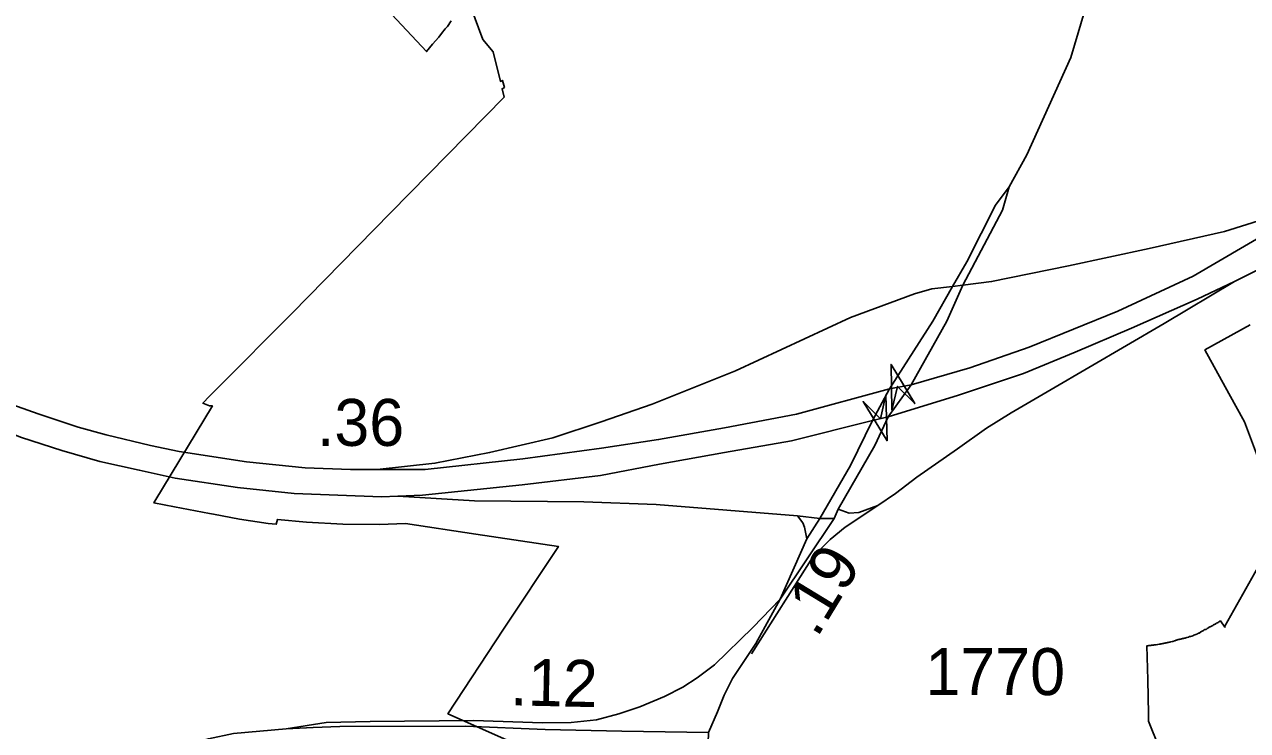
# Model space of a CAD drawing. Extents: x 2220236 to 2384410, y 720751 to 894131.
# Drawn here: x 2312087 to 2315343, y 810034 to 811914 of the extents above; entities that cross this region are included whole.
import ezdxf

# ---------------------------------------------------------------- set-up
doc = ezdxf.new("R2010")
doc.units = 0
doc.layers.add('Default', color=7, linetype='Continuous')

msp = doc.modelspace()

# ---------------------------------------------------------------- linework, layer by layer
at = {"layer": 'Default'}
for points in [[(2314646, 813803.9), (2314670.2, 813725.3), (2314780.2, 813359.4), (2314909.5, 812905.7), (2314957.1, 812682.5), (2314976.4, 812495.1), (2314973.4, 812316.6), (2314949.7, 812114.3), (2314918.4, 811981.9), (2314872.4, 811825.8), (2314754.9, 811566.9), (2314708.1, 811481.6)], [(2313025.4, 810729.5), (2312954.9, 810729.5), (2312833.5, 810733.5), (2312677.9, 810749.6), (2312498.7, 810776.7), (2312422.4, 810792.7), (2312303.9, 810821.9), (2312229.7, 810842), (2312123.3, 810877.1), (2311996.8, 810921.3), (2311892.4, 810968.5), (2311777.9, 811020.7), (2311608.3, 811114.2), (2311429.6, 811219.6), (2311275, 811331.1), (2311042.1, 811494.8), (2310754.1, 811696.4), (2310566.8, 811834.3), (2310423.3, 811937.8), (2309869.6, 812332.5)], [(2312880, 812138.6), (2313157.2, 811841.9), (2313172.8, 811861.4), (2313190, 811880.4), (2313196.5, 811889.8), (2313206.8, 811901.9), (2313213.2, 811908.8), (2313222.8, 811923.2)], [(2312880, 812138.6), (2313157.2, 811841.9), (2313172.8, 811861.4), (2313190, 811880.4), (2313196.5, 811889.8), (2313206.8, 811901.9), (2313213.2, 811908.8), (2313222.8, 811923.2)], [(2313254.5, 812016), (2313307, 811874), (2313334.2, 811840.7), (2313353.5, 811762.2), (2313359, 811765.1), (2313364.2, 811746.2), (2313358.2, 811743), (2313363.8, 811720.6), (2313061.5, 811413.6), (2312798.5, 811144.6), (2312600.5, 810945.6), (2312578.8, 810924.4), (2312561.8, 810905.6), (2312578.8, 810898.4), (2312586.8, 810898.6), (2312433.8, 810644.7), (2312431.2, 810640.4), (2312486.2, 810629.8), (2312578.8, 810612.1), (2312590, 810610), (2312659.2, 810596.9), (2312735.2, 810585.6), (2312757, 810583.4), (2312759.8, 810596.3), (2312837.2, 810588.8), (2312934.2, 810583.5), (2313031.5, 810582.9), (2313101.2, 810585.6), (2313287.8, 810557.1), (2313508.2, 810524.6), (2313362.2, 810303.8), (2313214, 810079), (2313290.2, 810045.1), (2313558.5, 809925.2)], [(2313254.5, 812016), (2313307, 811874), (2313334.2, 811840.7), (2313353.5, 811762.2), (2313359, 811765.1), (2313364.2, 811746.2), (2313358.2, 811743), (2313363.8, 811720.6), (2313061.5, 811413.6), (2312798.5, 811144.6), (2312600.5, 810945.6), (2312578.8, 810924.4), (2312561.8, 810905.6), (2312578.8, 810898.4), (2312586.8, 810898.6), (2312433.8, 810644.7), (2312431.2, 810640.4), (2312486.2, 810629.8), (2312578.8, 810612.1), (2312590, 810610), (2312659.2, 810596.9), (2312735.2, 810585.6), (2312757, 810583.4), (2312759.8, 810596.3), (2312837.2, 810588.8), (2312934.2, 810583.5), (2313031.5, 810582.9), (2313101.2, 810585.6), (2313287.8, 810557.1), (2313508.2, 810524.6), (2313362.2, 810303.8), (2313214, 810079), (2313290.2, 810045.1), (2313558.5, 809925.2)], [(2315308.1, 811230), (2315463.3, 811307.6), (2315678.7, 811425.8), (2315893.2, 811555), (2316019.6, 811620.7), (2316298.6, 811764.4), (2316431, 811823), (2316584.7, 811885.8), (2316756.5, 811944.4)], [(2310362, 811904.6), (2310531.7, 811780.1), (2310719.4, 811644.5), (2310986.4, 811450.6), (2311229.8, 811273.9), (2311393.5, 811162.4), (2311568.1, 811052.9), (2311726.7, 810969.5), (2311855.2, 810903.2), (2311973.7, 810855), (2312079.1, 810814.8), (2312186.5, 810779.7), (2312286.9, 810750.6), (2312392.3, 810727.5), (2312487.6, 810706.4), (2312653.8, 810681.3), (2312804.4, 810665.2), (2313037.2, 810656.1), (2313080.7, 810658)], [(2314708.1, 811481.6), (2314671.2, 811432.8), (2314594.9, 811282), (2314557.6, 811216.5)], [(2314584.8, 811219.7), (2314690.4, 811419.9), (2314708.1, 811481.6)], [(2315550.2, 811447.3), (2315402.6, 811363.4), (2315198.3, 811244.2), (2314996.9, 811150.8), (2314760.9, 811055.2), (2314603.5, 810999.8), (2314446.7, 810954.9)], [(2315550.2, 811447.3), (2315281.1, 811362.8), (2315080.5, 811317.1), (2314865.9, 811271.4), (2314661.2, 811229.6), (2314584.8, 811219.7)], [(2314557.6, 811216.5), (2314502.2, 811209.9), (2314456.1, 811196.6), (2314285.2, 811134.1), (2313979.7, 810992), (2313757.5, 810903.5), (2313622.2, 810855.9), (2313492.9, 810813.3), (2313324.9, 810774.1), (2313179.2, 810745.8), (2313025.4, 810729.5)], [(2314253, 810623.4), (2314282, 810612.8), (2314307.9, 810614.4), (2314358.6, 810633.4), (2314405, 810665.1), (2314462.1, 810708.7), (2314570.6, 810784.5), (2314647.9, 810839.6), (2314713.3, 810879.7), (2314819.7, 810942.2), (2315120.6, 811117.7), (2315308.1, 811230)], [(2314386.1, 810869.5), (2314572.9, 810926.9), (2314746.6, 810984.5), (2314883.7, 811041.1), (2315034, 811105), (2315208.3, 811182.5), (2315308.1, 811230)], [(2314557.6, 811216.5), (2314504.8, 811123.7), (2314389.3, 810944.1)], [(2314446.7, 810954.9), (2314541.8, 811124.3), (2314584.8, 811219.7)], [(2314584.8, 811219.7), (2314557.6, 811216.5)], [(2315374.5, 810749.2), (2315334.5, 810855.9), (2315293, 810931.4), (2315229.2, 811047.7), (2315349.8, 811114.3)], [(2315374.5, 810749.2), (2315334.5, 810855.9), (2315293, 810931.4), (2315229.2, 811047.7), (2315349.8, 811114.3)], [(2314389.3, 810944.1), (2314141.5, 810876.1), (2313950.2, 810840.4), (2313774.6, 810808.7), (2313622.5, 810785.7), (2313413.7, 810757.6), (2313153.7, 810729.5), (2313025.4, 810729.5)], [(2314389.3, 810944.1), (2314344.4, 810859.4)], [(2314386.1, 810869.5), (2314446.7, 810954.9)], [(2314446.7, 810954.9), (2314389.3, 810944.1)], [(2313080.7, 810658), (2313146.4, 810660.8), (2313411.7, 810688.3), (2313620, 810713.4), (2313777.6, 810743.5), (2313950.2, 810774.3), (2314128.4, 810805.8), (2314344.4, 810859.4)], [(2314098.8, 810383.7), (2314241.8, 810598.9), (2314253, 810623.4), (2314350.8, 810792.8), (2314386.1, 810869.5)], [(2314344.4, 810859.4), (2314285.9, 810740.2), (2314204.3, 810598.7), (2314169.3, 810544.2), (2314098.8, 810383.7)], [(2314344.4, 810859.4), (2314386.1, 810869.5)], [(2313080.7, 810658), (2313284.7, 810646.2), (2313575.6, 810642.9), (2313767.9, 810635.8), (2314144.5, 810605.9), (2314204.3, 810598.7)], [(2315135.5, 809918.1), (2315079, 810059.1), (2315078.8, 810079), (2315076.8, 810169.5), (2315074.8, 810259.8), (2315077.8, 810260.1), (2315079.2, 810260.2), (2315080.8, 810260.4), (2315082.2, 810260.6), (2315083.8, 810260.8), (2315085, 810260.9), (2315086.5, 810261.1), (2315088, 810261.2), (2315089.5, 810261.4), (2315091, 810261.6), (2315092.5, 810261.8), (2315094, 810262), (2315095.5, 810262.2), (2315097, 810262.4), (2315098.5, 810262.6), (2315099.8, 810262.8), (2315102.8, 810263.3), (2315104.2, 810263.5), (2315107.2, 810264), (2315110.2, 810264.5), (2315111.5, 810264.8), (2315113, 810265), (2315114.5, 810265.3), (2315117.5, 810265.8), (2315119, 810266.1), (2315120.5, 810266.4), (2315121.8, 810266.7), (2315123.2, 810267), (2315124.8, 810267.3), (2315126.2, 810267.6), (2315127.8, 810267.9), (2315129.2, 810268.2), (2315130.5, 810268.6), (2315132, 810268.9), (2315133.5, 810269.2), (2315135, 810269.6), (2315136.5, 810269.9), (2315137.8, 810270.2), (2315142.2, 810271.3), (2315143.5, 810271.6), (2315148, 810272.8), (2315149.2, 810273.1), (2315150.8, 810273.6), (2315152, 810274.9), (2315153.2, 810275.2), (2315155, 810275.6), (2315156, 810275.8), (2315157.8, 810276.2), (2315159, 810276.5), (2315160.8, 810276.9), (2315162, 810277.2), (2315163.5, 810277.6), (2315165, 810277.9), (2315166.5, 810278.2), (2315167.8, 810278.5), (2315169.5, 810278.9), (2315170.8, 810279.2), (2315172.2, 810279.6), (2315173.8, 810279.9), (2315175.2, 810280.2), (2315176.5, 810280.5), (2315178.2, 810280.9), (2315181, 810281.6), (2315185.2, 810282.5), (2315188, 810284.2), (2315191.2, 810284.4), (2315194, 810285.4), (2315197, 810286.6), (2315199.8, 810287.7), (2315202.5, 810288.8), (2315205.2, 810289.9), (2315209.8, 810291.7), (2315212.2, 810293.1), (2315213.5, 810293.9), (2315217.2, 810296), (2315218.5, 810296.8), (2315219.8, 810297.5), (2315221.2, 810298.3), (2315222.2, 810298.9), (2315224, 810299.9), (2315225, 810300.4), (2315226.5, 810301.3), (2315227.5, 810301.9), (2315229, 810302.8), (2315231, 810303.4), (2315232.2, 810303.5), (2315233.2, 810304.2), (2315234.5, 810305.2), (2315235.5, 810306), (2315237, 810307), (2315239.5, 810308.9), (2315240.2, 810309.5), (2315241.8, 810310.7), (2315243.2, 810310.4), (2315244.5, 810311.1), (2315245.8, 810311.8), (2315247.2, 810312.5), (2315248.5, 810313.2), (2315249.8, 810313.9), (2315251, 810314.6), (2315252.2, 810315.4), (2315253.8, 810316.1), (2315255, 810316.9), (2315256.2, 810317.6), (2315257.5, 810318.4), (2315258.8, 810319.1), (2315260, 810319.9), (2315261.2, 810320.6), (2315262.8, 810321.4), (2315264, 810322.2), (2315265.2, 810322.9), (2315266.5, 810323.8), (2315267.8, 810324.5), (2315269, 810325.3), (2315270.2, 810326.1), (2315282.5, 810309.3), (2315282.5, 810311.8), (2315473.5, 810652.8)], [(2315135.5, 809918.1), (2315079, 810059.1), (2315078.8, 810079), (2315076.8, 810169.5), (2315074.8, 810259.8), (2315077.8, 810260.1), (2315079.2, 810260.2), (2315080.8, 810260.4), (2315082.2, 810260.6), (2315083.8, 810260.8), (2315085, 810260.9), (2315086.5, 810261.1), (2315088, 810261.2), (2315089.5, 810261.4), (2315091, 810261.6), (2315092.5, 810261.8), (2315094, 810262), (2315095.5, 810262.2), (2315097, 810262.4), (2315098.5, 810262.6), (2315099.8, 810262.8), (2315102.8, 810263.3), (2315104.2, 810263.5), (2315107.2, 810264), (2315110.2, 810264.5), (2315111.5, 810264.8), (2315113, 810265), (2315114.5, 810265.3), (2315117.5, 810265.8), (2315119, 810266.1), (2315120.5, 810266.4), (2315121.8, 810266.7), (2315123.2, 810267), (2315124.8, 810267.3), (2315126.2, 810267.6), (2315127.8, 810267.9), (2315129.2, 810268.2), (2315130.5, 810268.6), (2315132, 810268.9), (2315133.5, 810269.2), (2315135, 810269.6), (2315136.5, 810269.9), (2315137.8, 810270.2), (2315142.2, 810271.3), (2315143.5, 810271.6), (2315148, 810272.8), (2315149.2, 810273.1), (2315150.8, 810273.6), (2315152, 810274.9), (2315153.2, 810275.2), (2315155, 810275.6), (2315156, 810275.8), (2315157.8, 810276.2), (2315159, 810276.5), (2315160.8, 810276.9), (2315162, 810277.2), (2315163.5, 810277.6), (2315165, 810277.9), (2315166.5, 810278.2), (2315167.8, 810278.5), (2315169.5, 810278.9), (2315170.8, 810279.2), (2315172.2, 810279.6), (2315173.8, 810279.9), (2315175.2, 810280.2), (2315176.5, 810280.5), (2315178.2, 810280.9), (2315181, 810281.6), (2315185.2, 810282.5), (2315188, 810284.2), (2315191.2, 810284.4), (2315194, 810285.4), (2315197, 810286.6), (2315199.8, 810287.7), (2315202.5, 810288.8), (2315205.2, 810289.9), (2315209.8, 810291.7), (2315212.2, 810293.1), (2315213.5, 810293.9), (2315217.2, 810296), (2315218.5, 810296.8), (2315219.8, 810297.5), (2315221.2, 810298.3), (2315222.2, 810298.9), (2315224, 810299.9), (2315225, 810300.4), (2315226.5, 810301.3), (2315227.5, 810301.9), (2315229, 810302.8), (2315231, 810303.4), (2315232.2, 810303.5), (2315233.2, 810304.2), (2315234.5, 810305.2), (2315235.5, 810306), (2315237, 810307), (2315239.5, 810308.9), (2315240.2, 810309.5), (2315241.8, 810310.7), (2315243.2, 810310.4), (2315244.5, 810311.1), (2315245.8, 810311.8), (2315247.2, 810312.5), (2315248.5, 810313.2), (2315249.8, 810313.9), (2315251, 810314.6), (2315252.2, 810315.4), (2315253.8, 810316.1), (2315255, 810316.9), (2315256.2, 810317.6), (2315257.5, 810318.4), (2315258.8, 810319.1), (2315260, 810319.9), (2315261.2, 810320.6), (2315262.8, 810321.4), (2315264, 810322.2), (2315265.2, 810322.9), (2315266.5, 810323.8), (2315267.8, 810324.5), (2315269, 810325.3), (2315270.2, 810326.1), (2315282.5, 810309.3), (2315282.5, 810311.8), (2315473.5, 810652.8)], [(2314358.6, 810633.4), (2314271.5, 810575.3), (2314231.9, 810543.1), (2314186.5, 810497.7), (2314021.7, 810238)], [(2314144.5, 810605.9), (2314158.7, 810587.5), (2314163.5, 810575.9), (2314169.3, 810544.2)], [(2314204.3, 810598.7), (2314241.8, 810598.9)], [(2314098.8, 810383.7), (2314026, 810308.2), (2313923.3, 810209.5), (2313877.3, 810174.6), (2313839.3, 810149.8), (2313790.2, 810125), (2313725, 810097.5), (2313669.1, 810079.1), (2313609.4, 810062.7), (2313541.6, 810055.8), (2313466.1, 810054.8), (2313282.1, 810060.6), (2313006.5, 810057.9), (2312889.6, 810055.3), (2312783.1, 810039)], [(2314098.8, 810383.7), (2314033.6, 810266), (2313971.1, 810172.5), (2313948.9, 810128.7), (2313932, 810084.3), (2313907.7, 810029.4), (2313906, 809974.4)], [(2313907.7, 810029.4), (2313677.2, 810032.4), (2313472.8, 810036.9), (2313261.1, 810046.2), (2312925.8, 810044.6), (2312855, 810042.3), (2312783.1, 810039), (2312642.7, 810026.3), (2312576.2, 810012), (2312219.1, 809905.4), (2312135.1, 809863.1)]]:
    msp.add_lwpolyline(points, dxfattribs=at)
for points in [[(2314396, 810887.2), (2314393.5, 811009.1), (2314456.6, 810904.8), (2314410.5, 810950.5)], [(2314379.8, 810927.7), (2314382.8, 810805.8), (2314319.3, 810909.9), (2314365.6, 810864.3)]]:
    msp.add_lwpolyline(points, close=True, dxfattribs=at)

# ---------------------------------------------------------------- texts
for s, rotation, p in [('.36', 359.9993, (2312865.1, 810792)), ('.19', 58.6814, (2314196.1, 810278.4)), ('.12', 358.732, (2313379, 810101.5))]:
    msp.add_text(s, height=125, rotation=rotation, dxfattribs=at).set_placement(p)
msp.add_text('1770', height=125, dxfattribs=at).set_placement((2314485, 810128.6))

doc.saveas('drawing.dxf')
